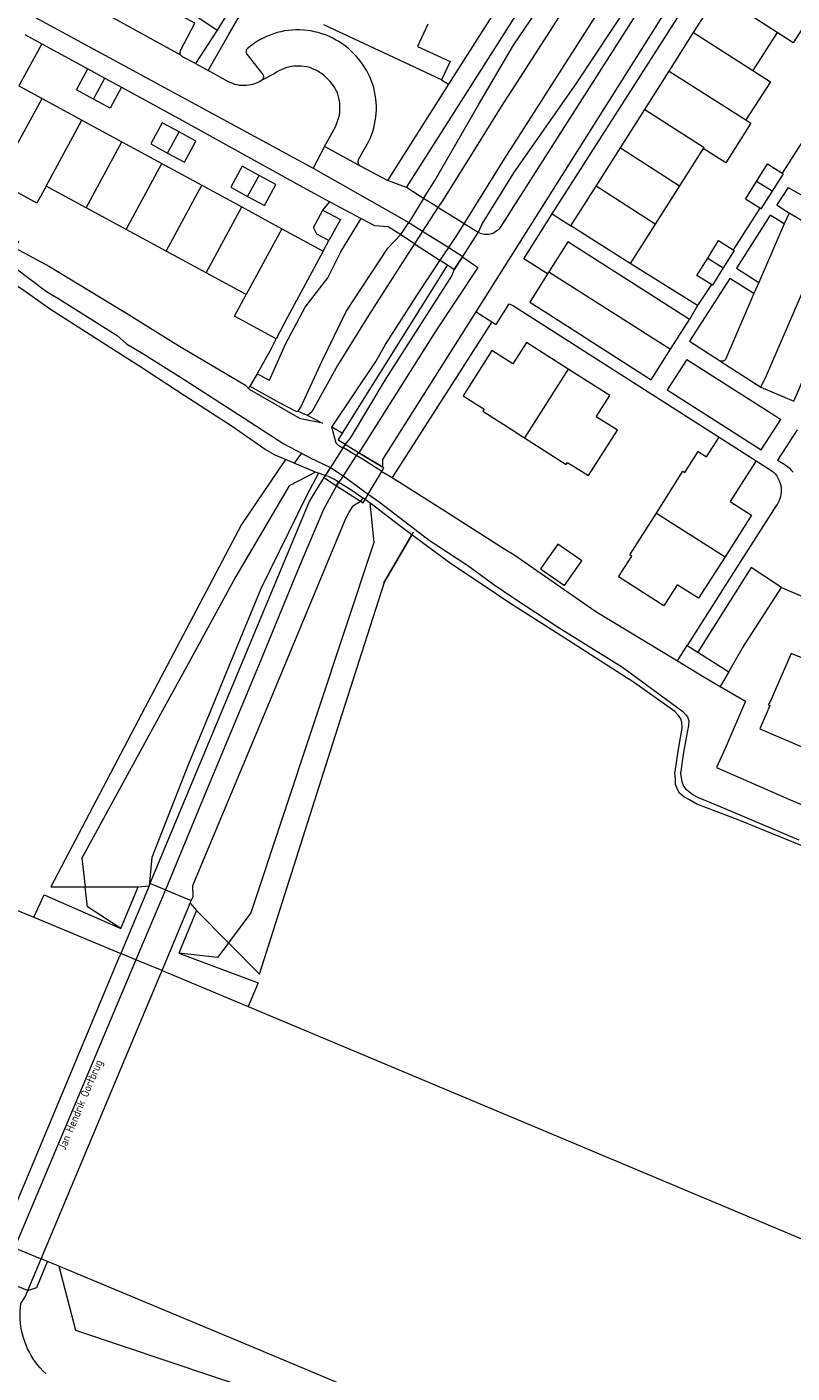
# Model space of a CAD drawing. Header units: metres. Extents: x 89888 to 94270, y 464165 to 468904.
# Tile 311 of 369: x 92939 to 93035, y 467167 to 467336. Entities that reach past the tile are written whole.
import ezdxf
from ezdxf.enums import TextEntityAlignment as Align

# ---------------------------------------------------------------- set-up
doc = ezdxf.new("R2010")
doc.units = ezdxf.units.M
for name, color, linetype, lineweight in [('B_BEBOUWINGSGRENS_0', 251, 'CONTINUOUS', 13), ('B_TUSSENMUUR_0', 251, 'CONTINUOUS', 13), ('G_GRENS_ALGEMEEN_0', 251, 'CONTINUOUS', 13), ('K_KUNSTWERKGRENS_0', 251, 'CONTINUOUS', 13), ('K_KUNSTWERKGRENS_1', 251, 'CONTINUOUS', 13), ('T_CULTUURGRENS_0', 251, 'CONTINUOUS', 13), ('T_CULTUURGRENS_1', 251, 'CONTINUOUS', 13), ('T_HEK_LIJN_0', 251, 'CONTINUOUS', 13), ('T_WALBESCHERMING_0', 251, 'CONTINUOUS', 13), ('V_WEGGRENS_0', 251, 'CONTINUOUS', 13), ('V_WEGGRENS_1', 251, 'CONTINUOUS', 13), ('W_WALBESCHERMING_LIJN_0', 251, 'CONTINUOUS', 13), ('W_WATERGRENS_0', 251, 'CONTINUOUS', 13), ('Z_KUNSTWERKNAAM_1', 251, 'CONTINUOUS', 13)]:
    doc.layers.add(name, color=color, linetype=linetype, lineweight=lineweight)
doc.styles.get("Standard").update_dxf_attribs({"font": 'isocp.shx'})

msp = doc.modelspace()

# ---------------------------------------------------------------- linework, layer by layer
at = {"layer": 'B_BEBOUWINGSGRENS_0'}
for p, q in [((93022.57, 467335.42), (93025.62, 467340.22)), ((93019.51, 467330.6), (93022.57, 467335.42)), ((93033.05, 467335.46), (93029.99, 467330.66)), ((92938.75, 467335.17), (92940.86, 467334.03)), ((92946.65, 467330.88), (92948.77, 467329.73)), ((93016.46, 467325.79), (93019.51, 467330.6)), ((92948.77, 467329.73), (92950.86, 467328.57)), ((92940.89, 467327.18), (92945.89, 467324.46)), ((93013.4, 467320.97), (93016.46, 467325.79)), ((92945.89, 467324.46), (92950.9, 467321.74)), ((92958.08, 467322.97), (92955.96, 467324.12)), ((92950.9, 467321.74), (92955.92, 467319.02)), ((93010.34, 467316.16), (93013.4, 467320.97)), ((93023.78, 467320.89), (93020.81, 467316.23)), ((92955.92, 467319.02), (92960.93, 467316.3)), ((92968.1, 467317.52), (92965.97, 467318.67)), ((92946.41, 467313.47), (92941.4, 467316.19)), ((92960.93, 467316.3), (92965.94, 467313.57)), ((93007.19, 467311.2), (93010.34, 467316.16)), ((93020.81, 467316.23), (93017.76, 467311.43)), ((92951.43, 467310.75), (92946.41, 467313.47)), ((92965.94, 467313.57), (92970.95, 467310.85)), ((92956.44, 467308.03), (92951.43, 467310.75)), ((92970.95, 467310.85), (92976.14, 467308.03)), ((93014.6, 467306.47), (93007.19, 467311.2)), ((93017.76, 467311.43), (93014.6, 467306.47)), ((92961.46, 467305.31), (92956.44, 467308.03)), ((92966.47, 467302.59), (92961.46, 467305.31)), ((93025.75, 467284.73), (93030.4, 467281.76)), ((93030.4, 467281.76), (93028.81, 467279.28))]:
    msp.add_line(p, q, dxfattribs=at)
for points in [[(93036.11, 467340.27), (93038.12, 467338.96), (93035.03, 467334.14), (93033.05, 467335.46)], [(92990.98, 467329.51), (92986.88, 467331.42), (92978.81, 467335.18), (92976.2, 467336.39)], [(92989.24, 467336.5), (92987.94, 467333.7), (92992.04, 467331.79), (92990.98, 467329.51)], [(92940.86, 467334.03), (92937.99, 467328.76), (92940.89, 467327.18)], [(92947.33, 467327.09), (92945.22, 467328.24), (92946.65, 467330.88)], [(93029.99, 467330.66), (93032.19, 467329.25), (93029.11, 467324.49)], [(92950.86, 467328.57), (92949.44, 467325.95), (92947.33, 467327.09)], [(92955.96, 467324.12), (92954.52, 467321.48), (92956.64, 467320.33)], [(93029.11, 467324.49), (93029.74, 467324.08), (93026.59, 467319.09), (93023.78, 467320.89)], [(92956.64, 467320.33), (92958.74, 467319.19), (92960.17, 467321.83), (92958.08, 467322.97)], [(92965.97, 467318.67), (92964.54, 467316.04), (92966.66, 467314.89)], [(93030.44, 467316.77), (93031.83, 467318.98), (93033.66, 467317.82)], [(92966.66, 467314.89), (92968.76, 467313.75), (92970.19, 467316.38), (92968.1, 467317.52)], [(93033.66, 467317.82), (93033.79, 467317.74), (93032.4, 467315.54)], [(92941.4, 467316.19), (92940.24, 467314.06), (92935.52, 467316.63)], [(93030.87, 467313.43), (93029.05, 467314.57), (93030.44, 467316.77)], [(93032.4, 467315.54), (93031.01, 467313.34), (93030.87, 467313.43)], [(92976.85, 467309.35), (92975.35, 467310.16), (92974.9, 467310.98), (92976.09, 467313.18)], [(92976.09, 467313.18), (92978.29, 467311.98), (92976.85, 467309.35)], [(93024.33, 467307.17), (93025.7, 467309.35), (93027.54, 467308.2)], [(92976.14, 467308.03), (92971.66, 467299.77), (92970.24, 467297.04)], [(93024.8, 467303.84), (93022.97, 467304.98), (93024.33, 467307.17)], [(93027.54, 467308.2), (93027.66, 467308.13), (93026.29, 467305.94)], [(93026.29, 467305.94), (93024.93, 467303.76), (93024.8, 467303.84)], [(92970.24, 467297.04), (92965.03, 467299.88), (92966.47, 467302.59)], [(93006.84, 467293.26), (93001.63, 467296.58), (93000, 467294.03), (92999.92, 467293.91), (92997.29, 467295.58), (92993.66, 467289.9), (92996.31, 467288.22), (92996.15, 467287.96), (92999.69, 467285.71), (93001.03, 467284.85), (93001.36, 467284.65)], [(93001.36, 467284.65), (93006.6, 467281.31), (93006.77, 467281.56), (93009.38, 467279.9), (93013.01, 467285.59), (93010.36, 467287.26), (93012.06, 467289.93), (93006.84, 467293.26)], [(93017.9, 467275.21), (93021.23, 467280.44), (93021.48, 467280.28), (93023.15, 467282.9), (93024.16, 467282.25), (93025.75, 467284.73)], [(93028.81, 467279.28), (93027.15, 467276.64), (93029.82, 467274.94), (93026.5, 467269.73)], [(93026.5, 467269.73), (93023.18, 467264.52), (93020.51, 467266.22), (93018.82, 467263.58), (93013.15, 467267.22), (93014.82, 467269.82), (93014.57, 467269.98), (93017.9, 467275.21)], [(93005.53, 467271.29), (93003.39, 467268.22), (93006.4, 467266.13), (93008.54, 467269.2), (93005.53, 467271.29)], [(93043.6, 467257.27), (93038.92, 467259.28), (93037.66, 467256.41), (93034.8, 467257.62), (93032.1, 467251.44), (93031.93, 467251.15), (93032.1, 467251.08), (93031.65, 467250), (93030.87, 467248.14), (93039.48, 467244.5), (93040.67, 467247.39)]]:
    msp.add_lwpolyline(points, dxfattribs=at)
at = {"layer": 'B_TUSSENMUUR_0'}
for p, q in [((93033.05, 467335.46), (93025.62, 467340.22)), ((93022.57, 467335.42), (93029.99, 467330.66)), ((93019.51, 467330.6), (93029.11, 467324.49)), ((92947.33, 467327.09), (92948.77, 467329.73)), ((92941.4, 467316.19), (92945.89, 467324.46)), ((92956.64, 467320.33), (92958.08, 467322.97)), ((92946.41, 467313.47), (92950.9, 467321.74)), ((93013.4, 467320.97), (93020.81, 467316.23)), ((92951.43, 467310.75), (92955.92, 467319.02)), ((92966.66, 467314.89), (92968.1, 467317.52)), ((92956.44, 467308.03), (92960.93, 467316.3)), ((93017.76, 467311.43), (93010.34, 467316.16)), ((93032.4, 467315.54), (93030.44, 467316.77)), ((92961.46, 467305.31), (92965.94, 467313.57)), ((92970.95, 467310.85), (92966.47, 467302.59)), ((93024.33, 467307.17), (93026.29, 467305.94)), ((93006.84, 467293.26), (93001.36, 467284.65)), ((93017.9, 467275.21), (93026.5, 467269.73))]:
    msp.add_line(p, q, dxfattribs=at)
for points in [[(92935.52, 467316.63), (92936.65, 467318.77), (92936.4, 467318.91), (92940.89, 467327.18)], [(93016.46, 467325.79), (93023.87, 467321.04), (93023.78, 467320.89)]]:
    msp.add_lwpolyline(points, dxfattribs=at)
at = {"layer": 'G_GRENS_ALGEMEEN_0'}
msp.add_lwpolyline([(92971.42, 467281.92), (92970.13, 467282.48), (92968.85, 467283.18), (92964.72, 467286.05), (92958.69, 467289.92), (92953.15, 467293.56), (92947.98, 467296.89), (92941.85, 467300.79), (92938.49, 467303.2), (92934.04, 467306.04), (92929.63, 467308.91), (92917.33, 467316.85), (92917.3, 467316.92), (92909.66, 467321.56)], dxfattribs=at)
at = {"layer": 'K_KUNSTWERKGRENS_0'}
for p, q in [((92977.82, 467278.63), (92978.03, 467279.1)), ((92978.03, 467279.1), (92978.1, 467279.06)), ((92981.1, 467277.11), (92980.81, 467276.7)), ((92956.35, 467227.99), (92959.58, 467226.63)), ((92952.66, 467219.21), (92950.76, 467220)), ((92955.94, 467217.85), (92952.66, 467219.21)), ((92937.43, 467183.1), (92940.77, 467181.71)), ((92939.11, 467177.75), (92940.77, 467181.71)), ((92935.77, 467179.17), (92939.11, 467177.75))]:
    msp.add_line(p, q, dxfattribs=at)
msp.add_lwpolyline([(92978.1, 467279.06), (92978.1, 467279.06), (92979.62, 467278.16), (92981.1, 467277.11)], dxfattribs=at)
at = {"layer": 'K_KUNSTWERKGRENS_1'}
for p, q in [((92988.72, 467314.64), (92986.86, 467311.64)), ((92985.85, 467310.11), (92986.86, 467311.64)), ((92993.62, 467307.38), (92995.55, 467310.37)), ((92995.55, 467310.37), (92993.8, 467311.46)), ((92990.81, 467306.89), (92991.7, 467306.32)), ((92992.57, 467305.75), (92993.6, 467307.34)), ((92993.6, 467307.34), (92993.62, 467307.38)), ((92991.7, 467306.32), (92992.57, 467305.75)), ((92978.62, 467283.41), (92977.04, 467280.92)), ((92978.89, 467283.83), (92978.62, 467283.41)), ((92978.89, 467283.83), (92980.54, 467282.81)), ((92980.61, 467282.77), (92980.54, 467282.81)), ((92983.59, 467280.95), (92980.61, 467282.77)), ((92976.4, 467279.91), (92976.23, 467279.64)), ((92977.04, 467280.92), (92976.4, 467279.91)), ((92981.78, 467277.58), (92983.48, 467280.43)), ((92983.48, 467280.43), (92983.74, 467280.86)), ((92983.74, 467280.86), (92983.59, 467280.95)), ((92976.23, 467279.64), (92977.82, 467278.63)), ((92977.82, 467278.63), (92980.81, 467276.7)), ((92981.38, 467276.91), (92981.78, 467277.58)), ((92954.31, 467228.49), (92950.76, 467220)), ((92954.42, 467228.78), (92954.31, 467228.49)), ((92955.94, 467217.85), (92959.48, 467226.31)), ((92959.48, 467226.31), (92959.58, 467226.63))]:
    msp.add_line(p, q, dxfattribs=at)
for points in [[(92990.52, 467313.51), (92990.35, 467313.62), (92988.72, 467314.64)], [(92993.8, 467311.46), (92993.69, 467311.53), (92990.52, 467313.51)], [(92985.85, 467310.11), (92987.46, 467309.07), (92987.6, 467308.97)], [(92987.6, 467308.97), (92990.76, 467306.92), (92990.81, 467306.89)], [(92980.81, 467276.7), (92981.13, 467276.5), (92981.38, 467276.91)], [(92956.35, 467227.99), (92956.25, 467228.03), (92954.42, 467228.78)], [(92950.76, 467220), (92950.49, 467219.36), (92935.63, 467183.85)], [(92940.77, 467181.71), (92955.66, 467217.19), (92955.94, 467217.85)]]:
    msp.add_lwpolyline(points, dxfattribs=at)
at = {"layer": 'T_CULTUURGRENS_0'}
for p, q in [((92966.96, 467291.12), (92970.61, 467289.06)), ((92973.01, 467287.97), (92974.14, 467287.46)), ((92978.51, 467285.21), (92977.23, 467285.99)), ((92972.49, 467281.46), (92971.42, 467281.92)), ((92973.4, 467282.72), (92972.49, 467281.46)), ((92975.16, 467280.32), (92972.49, 467281.46)), ((92975.54, 467280.19), (92975.16, 467280.32)), ((92976.4, 467279.91), (92975.54, 467280.19)), ((92987.24, 467272.49), (92983.74, 467266.47)), ((92987.25, 467272.49), (92987.24, 467272.49)), ((92950.79, 467223.14), (92952.94, 467228.35)), ((92960.27, 467225.37), (92958.04, 467220.03))]:
    msp.add_line(p, q, dxfattribs=at)
for points in [[(92988.72, 467314.64), (92990.09, 467316.82), (92995.6, 467326.39), (93000, 467333.85), (93004.95, 467341.22), (93011.71, 467351.33), (93018.81, 467362.59), (93026.31, 467373.84)], [(93034.6, 467371.76), (93034.6, 467371.61), (93034.39, 467370.84), (93033.8, 467369.13), (93032.94, 467367.59), (93029.51, 467362.09), (93022.66, 467351.57), (93014.78, 467339.59), (93007.81, 467329.02), (93000, 467317.87), (92999.31, 467316.78), (92996.05, 467311.48), (92995.55, 467310.37)], [(92971.41, 467296.36), (92973.89, 467301.03), (92976.7, 467304.7), (92978.34, 467307.93), (92980.88, 467312.14)], [(92973.01, 467287.97), (92973.35, 467288.49), (92976.02, 467294.3), (92979.01, 467300.45), (92984.22, 467308.41), (92985.85, 467310.11)], [(92992.57, 467305.75), (92992.26, 467305), (92983.99, 467292.05), (92979.52, 467284.59), (92978.89, 467283.83)], [(92967.84, 467292.67), (92969.39, 467291.88), (92971.41, 467296.36)], [(92970.61, 467289.06), (92972.77, 467287.94), (92973.01, 467287.97)], [(92975.16, 467280.32), (92971.88, 467278.63), (92965.18, 467267.26), (92959.65, 467257.14), (92955.75, 467250), (92945.89, 467231.95), (92946.31, 467228.36)], [(92975.54, 467280.19), (92974.09, 467277.46), (92968.32, 467265.72), (92963.93, 467255.09), (92961.84, 467250), (92959.13, 467243.45), (92954.65, 467232.02), (92954.31, 467228.49)], [(92981.97, 467276.49), (92982.49, 467271.53), (92975.34, 467250), (92974.93, 467248.76)], [(92981.38, 467276.91), (92981.15, 467277.07), (92981.1, 467277.11)], [(92981.97, 467276.49), (92981.91, 467276.54), (92981.38, 467276.91)], [(92987.24, 467272.49), (92985.58, 467273.74), (92982.13, 467276.38), (92981.97, 467276.49)], [(93039.63, 467232.07), (93028.15, 467236.75), (93022.96, 467238.73), (93022.05, 467239.25), (93021.32, 467239.65), (93020.79, 467240.09), (93020.58, 467240.46), (93020.28, 467241.19), (93020.28, 467241.84), (93020.23, 467242.57), (93020.76, 467246.12), (93021.03, 467247.75), (93021.11, 467248.32), (93021.1, 467249.01), (93020.97, 467249.42), (93020.68, 467249.82), (93020.23, 467250.34), (93015.15, 467253.91), (93005.84, 467259.88), (93000, 467263.61), (92999.8, 467263.73), (92995.8, 467266.43), (92992.22, 467268.78), (92989.03, 467271.15), (92987.25, 467272.49)], [(92974.93, 467248.76), (92967.07, 467225.09), (92964.26, 467221.33)], [(92964.26, 467221.33), (92964.08, 467221.09), (92962.9, 467219.51), (92958.04, 467220.03)], [(92958.04, 467220.03), (92967.97, 467216.3), (92966.75, 467213.37)], [(92939.11, 467177.75), (92940.23, 467178.11), (92941.59, 467181.37)], [(92942.98, 467180.79), (92945.08, 467172.79), (92991.02, 467157.35), (92997.97, 467152.48)]]:
    msp.add_lwpolyline(points, dxfattribs=at)
at = {"layer": 'T_CULTUURGRENS_1'}
msp.add_line((92991.7, 467306.32), (92978.51, 467285.21), dxfattribs=at)
msp.add_lwpolyline([(92978.51, 467285.21), (92978, 467284.38), (92978.89, 467283.83)], dxfattribs=at)
at = {"layer": 'T_HEK_LIJN_0'}
for p, q in [((93023.06, 467301.22), (93014.6, 467306.47)), ((92969.67, 467295.88), (92967.84, 467292.67)), ((92967.84, 467292.67), (92966.96, 467291.12)), ((92966.96, 467291.12), (92966.78, 467290.81)), ((92983.74, 467266.47), (92987.25, 467272.49)), ((92987.25, 467272.49), (92987.45, 467272.85)), ((92946.31, 467228.36), (92952.94, 467228.35)), ((92952.94, 467228.35), (92954.31, 467228.49)), ((92959.48, 467226.31), (92960.27, 467225.37)), ((92960.27, 467225.37), (92964.26, 467221.33))]:
    msp.add_line(p, q, dxfattribs=at)
for points in [[(92971.42, 467281.92), (92965.89, 467273.77), (92953.38, 467250), (92941.98, 467228.36), (92946.31, 467228.36)], [(92978.53, 467250), (92983.8, 467266.53), (92983.74, 467266.47)], [(92964.26, 467221.33), (92968.15, 467217.4), (92978.53, 467250)]]:
    msp.add_lwpolyline(points, dxfattribs=at)
at = {"layer": 'T_WALBESCHERMING_0'}
msp.add_lwpolyline([(93275.39, 467039.53), (93225.65, 467062.46), (93209.55, 467069.17), (93000, 467156.96), (92966.8, 467170.87)], dxfattribs=at)
at = {"layer": 'V_WEGGRENS_0'}
for p, q in [((92995.32, 467300.41), (93040.91, 467372.9)), ((93004.85, 467312.7), (93029.57, 467351.48)), ((92954.54, 467341.34), (92962.84, 467335.74)), ((92964.22, 467335.06), (92967.31, 467340.43)), ((92962.84, 467335.74), (92960.12, 467331.55)), ((92940.86, 467334.03), (92946.65, 467330.88)), ((92961.71, 467330.68), (92964.22, 467335.06)), ((92991.86, 467328.95), (92984.2, 467316.87)), ((92990.98, 467329.51), (92991.86, 467328.95)), ((93037, 467323.05), (93033.66, 467317.82)), ((92976.31, 467321.13), (92974.86, 467318.44)), ((92980.81, 467318.68), (92976.31, 467321.13)), ((92984.2, 467316.87), (92980.81, 467318.68)), ((92974.86, 467318.44), (92986.86, 467311.64)), ((92986.57, 467316.01), (92984.2, 467316.87)), ((92973.57, 467316.04), (92976.96, 467314.23)), ((92988.72, 467314.64), (92986.57, 467316.01)), ((93034.4, 467316.02), (93044.68, 467310.22)), ((92976.09, 467313.18), (92976.96, 467314.23)), ((92976.96, 467314.23), (92980.88, 467312.14)), ((93001.27, 467307.09), (93004.85, 467312.7)), ((93004.85, 467312.7), (93007.19, 467311.2)), ((93030.87, 467313.43), (93027.54, 467308.2)), ((93034.54, 467312.81), (93033.93, 467311.46)), ((92984.27, 467311.14), (92985.85, 467310.11)), ((93033.93, 467311.46), (93030.74, 467304.11)), ((92976.14, 467308.03), (92976.85, 467309.35)), ((93006.78, 467309.21), (93004.42, 467305.46)), ((93022.03, 467299.47), (93006.78, 467309.21)), ((92993.6, 467307.34), (92992.57, 467305.75)), ((92993.62, 467307.38), (92993.6, 467307.34)), ((92993.6, 467307.34), (92993.6, 467307.34)), ((93004.25, 467305.19), (93001.27, 467307.09)), ((93004.42, 467305.46), (93004.25, 467305.19)), ((93004.42, 467305.46), (93019.67, 467295.75)), ((93024.8, 467303.84), (93023.06, 467301.22)), ((93030.74, 467304.11), (93030.11, 467302.74)), ((92995.32, 467300.41), (92997.27, 467299.16)), ((93023.06, 467301.22), (93022.03, 467299.47)), ((92997.27, 467299.16), (92984.76, 467279.64)), ((93019.67, 467295.75), (93022.03, 467299.47)), ((92969.67, 467295.88), (92970.24, 467297.04)), ((93025.86, 467294.29), (93031.01, 467290.98)), ((92980.54, 467282.81), (92980.61, 467282.77)), ((92980.61, 467282.77), (92983.59, 467280.95)), ((92980.61, 467282.77), (92980.61, 467282.77)), ((92976.23, 467279.64), (92974.4, 467276.74)), ((93033.59, 467265.88), (93049.41, 467259.05)), ((93020.55, 467256.7), (93021.76, 467258.6)), ((93021.76, 467258.6), (93023.09, 467257.76)), ((93023.09, 467257.76), (93026.98, 467255.31)), ((93026.98, 467255.31), (93025.91, 467253.48))]:
    msp.add_line(p, q, dxfattribs=at)
for points in [[(92846.84, 467395.39), (92847.13, 467395.43), (92847.41, 467395.45), (92847.7, 467395.45), (92847.99, 467395.42), (92848.27, 467395.38), (92848.55, 467395.32), (92848.83, 467395.23), (92849.1, 467395.13), (92880.04, 467379.86), (92905.39, 467363.91), (92929.09, 467343.28), (92974.86, 467318.44)], [(92986.57, 467316.01), (93000, 467337.11), (93024.91, 467376.24)], [(92986.38, 467370.58), (92988.05, 467373.27), (92986.88, 467374.02), (92983.28, 467368.3), (92977.59, 467359.4), (92971.66, 467349.98), (92962.84, 467335.74)], [(93036.43, 467370.92), (93035.39, 467369.29), (93018.06, 467342.04), (93000, 467313.63), (92998.32, 467310.98), (92998.18, 467310.82), (92998.02, 467310.66), (92997.85, 467310.52), (92997.66, 467310.4), (92997.47, 467310.3), (92997.26, 467310.22), (92997.05, 467310.16), (92996.83, 467310.13), (92996.61, 467310.11), (92996.39, 467310.12), (92996.18, 467310.15), (92995.96, 467310.2), (92995.75, 467310.27), (92995.55, 467310.37)], [(93012.84, 467362.02), (93000, 467341.78), (92991.86, 467328.95)], [(92958.3, 467332.59), (92958.25, 467332.69), (92958.21, 467332.79), (92958.2, 467332.89), (92958.21, 467333), (92958.23, 467333.1), (92958.27, 467333.2), (92960.04, 467336.63), (92950.94, 467341.54), (92944.55, 467345.59), (92942.49, 467342.43), (92942.46, 467342.38), (92942.42, 467342.34), (92942.38, 467342.29), (92942.33, 467342.25), (92942.28, 467342.22), (92942.23, 467342.19), (92942.18, 467342.16), (92942.11, 467342.14)], [(92958.3, 467332.59), (92948.56, 467337.95), (92942.11, 467342.14)], [(92980.81, 467318.68), (92980.72, 467318.76), (92980.64, 467318.84), (92980.58, 467318.94), (92980.54, 467319.05), (92980.52, 467319.17), (92980.52, 467319.28), (92980.54, 467319.4), (92980.58, 467319.51), (92981.81, 467321.74), (92982.01, 467322.16), (92982.18, 467322.59), (92982.34, 467323.03), (92982.47, 467323.47), (92982.58, 467323.91), (92982.67, 467324.37), (92982.73, 467324.83), (92982.78, 467325.28), (92982.8, 467325.75), (92982.8, 467326.21), (92982.78, 467326.67), (92982.74, 467327.13), (92982.67, 467327.59), (92982.58, 467328.04), (92982.47, 467328.49), (92982.34, 467328.93), (92982.19, 467329.36), (92982.01, 467329.79), (92981.82, 467330.21), (92981.61, 467330.62), (92981.37, 467331.02), (92981.12, 467331.41), (92980.85, 467331.78), (92980.56, 467332.14), (92980.26, 467332.49), (92979.94, 467332.82), (92979.6, 467333.15), (92979.25, 467333.46), (92978.88, 467333.76), (92978.5, 467334.04), (92978.1, 467334.3), (92977.69, 467334.54), (92977.27, 467334.76), (92976.85, 467334.96), (92976.41, 467335.14), (92975.96, 467335.29), (92975.51, 467335.43), (92975.05, 467335.54), (92974.59, 467335.63), (92974.12, 467335.7), (92973.65, 467335.74), (92973.18, 467335.77), (92972.7, 467335.77), (92972.23, 467335.74), (92971.76, 467335.7), (92971.29, 467335.63), (92970.83, 467335.53), (92970.37, 467335.42), (92969.92, 467335.28), (92969.47, 467335.12), (92969.04, 467334.94), (92968.61, 467334.74), (92968.19, 467334.52), (92967.79, 467334.28), (92967.39, 467334.02), (92967.01, 467333.74), (92966.64, 467333.44), (92966.57, 467333.37), (92966.52, 467333.29), (92966.48, 467333.2), (92966.46, 467333.1), (92966.46, 467333), (92966.48, 467332.9), (92966.52, 467332.81), (92966.57, 467332.73), (92968.55, 467330.19), (92968.61, 467330.1), (92968.65, 467330.01), (92968.66, 467329.91), (92968.65, 467329.8), (92968.63, 467329.71), (92968.58, 467329.61), (92968.52, 467329.53), (92968.44, 467329.47)], [(92960.12, 467331.55), (92959.98, 467331.63), (92958.51, 467332.4), (92958.46, 467332.43), (92958.41, 467332.47), (92958.37, 467332.5), (92958.33, 467332.55), (92958.3, 467332.59)], [(92960.12, 467331.55), (92961.41, 467330.84), (92961.71, 467330.68)], [(92968.44, 467329.47), (92968.2, 467329.31), (92967.94, 467329.17), (92967.67, 467329.06), (92967.39, 467328.96), (92967.11, 467328.88), (92966.82, 467328.83), (92966.53, 467328.79), (92966.24, 467328.78), (92965.95, 467328.78), (92965.66, 467328.81), (92965.37, 467328.86), (92965.08, 467328.93), (92964.81, 467329.03), (92964.54, 467329.14), (92964.27, 467329.27), (92961.71, 467330.68)], [(92976.31, 467321.13), (92977.71, 467323.69), (92978.16, 467325.09), (92978.21, 467325.44), (92978.23, 467325.79), (92978.23, 467326.15), (92978.21, 467326.5), (92978.17, 467326.85), (92978.1, 467327.2), (92978.02, 467327.54), (92977.92, 467327.88), (92977.76, 467328.19), (92977.59, 467328.5), (92977.4, 467328.79), (92977.19, 467329.08), (92976.97, 467329.35), (92976.73, 467329.61), (92976.48, 467329.85), (92976.21, 467330.08), (92975.93, 467330.29), (92975.63, 467330.48), (92975.33, 467330.66), (92975.02, 467330.82), (92974.71, 467330.94), (92974.4, 467331.05), (92974.08, 467331.13), (92973.75, 467331.19), (92973.43, 467331.23), (92973.1, 467331.24), (92972.77, 467331.24), (92972.44, 467331.22), (92972.11, 467331.17), (92971.79, 467331.1), (92971.47, 467331.01), (92971.16, 467330.9), (92970.86, 467330.77), (92970.56, 467330.62), (92970.28, 467330.46), (92970.01, 467330.27), (92968.44, 467329.47)], [(92950.86, 467328.57), (92958.49, 467324.4), (92973.57, 467316.04)], [(93034.4, 467316.02), (93032.99, 467313.82), (93034.54, 467312.81)], [(92980.88, 467312.14), (92982.56, 467311.24), (92984.27, 467311.14)], [(93033.93, 467311.46), (93032.18, 467312.54), (93027.94, 467305.88), (93030.74, 467304.11)], [(93039.31, 467310.03), (93038.76, 467310.29), (93034.54, 467312.81)], [(93031.01, 467290.98), (93031.68, 467292.45), (93039.31, 467310.03)], [(92993.6, 467307.34), (92995.5, 467305.99), (92990.25, 467298.04), (92980.61, 467282.77)], [(93031.01, 467290.98), (93035.11, 467289.22), (93043.3, 467308.15)], [(93004.25, 467305.19), (93002.05, 467301.63), (93003.95, 467300.44), (93017.24, 467291.92), (93019.67, 467295.75)], [(93030.11, 467302.74), (93027.12, 467304.6), (93022.04, 467296.75), (93025.79, 467294.34), (93025.86, 467294.29)], [(93030.11, 467302.74), (93026.56, 467294.47), (93026.5, 467294.4), (93026.43, 467294.33), (93026.34, 467294.28), (93026.25, 467294.24), (93026.15, 467294.23), (93026.05, 467294.23), (93025.95, 467294.25), (93025.86, 467294.29)], [(92983.59, 467280.95), (92983.59, 467281.91), (92995.32, 467300.41)], [(92997.27, 467299.16), (92997.81, 467298.82), (92999.46, 467301.44)], [(92999.46, 467301.44), (92999.75, 467301.32), (93000, 467301.16), (93025.75, 467284.73)], [(93021.71, 467294.46), (93019.27, 467290.65), (93030.45, 467283.52), (93031.05, 467283.14), (93033.5, 467286.95)], [(93021.71, 467294.46), (93032.74, 467287.42), (93033.5, 467286.95)], [(93035.53, 467285.64), (93033.09, 467281.84), (93033.77, 467281.41), (93034.05, 467281.23), (93034.32, 467281.03), (93034.57, 467280.81), (93034.81, 467280.58), (93035.03, 467280.33)], [(93030.4, 467281.76), (93032.38, 467280.5), (93032.58, 467280.32), (93032.77, 467280.11), (93032.94, 467279.9), (93033.09, 467279.67), (93033.22, 467279.43), (93033.33, 467279.17), (93033.41, 467278.91), (93033.48, 467278.65), (93033.52, 467278.38), (93033.54, 467278.1), (93033.54, 467277.83), (93033.51, 467277.55), (93033.46, 467277.28), (93033.39, 467277.02), (93033.29, 467276.76), (93033.17, 467276.51), (93033.04, 467276.28), (93032.88, 467276.05), (93028.17, 467268.66), (93021.76, 467258.6)], [(92978.03, 467279.1), (92977.45, 467279.44), (92976.79, 467279.78), (92976.4, 467279.91)], [(92977.82, 467278.63), (92976.19, 467275.64), (92973.14, 467268.48), (92967.82, 467255.56), (92961.29, 467239.92), (92956.35, 467227.99)], [(92974.4, 467276.74), (92963.26, 467250), (92954.42, 467228.78)], [(92959.58, 467226.63), (92959.84, 467227.15), (92959.81, 467228.53), (92968.76, 467250), (92978.95, 467274.43), (92979.39, 467275.32), (92979.94, 467276.15), (92980.81, 467276.7)], [(93033.59, 467265.88), (93029.77, 467268.37), (93024.85, 467260.55), (93023.09, 467257.76)], [(93026.98, 467255.31), (93028.64, 467258.22), (93033.59, 467265.88)], [(92950.79, 467223.14), (92946.61, 467225.84), (92946.36, 467227.97), (92946.31, 467228.36)], [(92939.86, 467224.53), (92941.15, 467227.35), (92950.79, 467223.14)], [(92941.35, 467167.35), (92941.01, 467167.68), (92940.68, 467168.04), (92940.37, 467168.41), (92940.07, 467168.79), (92939.8, 467169.19), (92939.54, 467169.6), (92939.31, 467170.02), (92939.09, 467170.45), (92938.9, 467170.9), (92938.73, 467171.35), (92938.57, 467171.8), (92938.45, 467172.27), (92938.34, 467172.74), (92938.25, 467173.22), (92938.19, 467173.7), (92938.15, 467174.18), (92938.14, 467174.66), (92938.15, 467175.15), (92938.18, 467175.63), (92938.23, 467176.11), (92938.76, 467176.94), (92939.11, 467177.75)]]:
    msp.add_lwpolyline(points, dxfattribs=at)
at = {"layer": 'V_WEGGRENS_1'}
for p, q in [((92986.86, 467311.64), (92988.6, 467310.54)), ((92988.6, 467310.54), (92991.87, 467308.48)), ((92991.87, 467308.48), (92993.62, 467307.38)), ((92980.28, 467282.42), (92978.62, 467279.85)), ((92980.54, 467282.81), (92980.28, 467282.42)), ((92978.62, 467279.85), (92978.1, 467279.06)), ((92978.1, 467279.06), (92977.82, 467278.63)), ((92956.35, 467227.99), (92952.66, 467219.21)), ((92952.66, 467219.21), (92937.43, 467183.1))]:
    msp.add_line(p, q, dxfattribs=at)
at = {"layer": 'W_WALBESCHERMING_LIJN_0'}
for p, q in [((92980.28, 467282.42), (92978.7, 467283.4)), ((92983.48, 467280.43), (92984.76, 467279.64))]:
    msp.add_line(p, q, dxfattribs=at)
for points in [[(92922.92, 467317.82), (92928.11, 467314.9), (92928.18, 467314.14), (92929, 467314.12), (92932.96, 467311.92), (92937.93, 467309.23), (92937.48, 467308.46), (92941.84, 467306.11), (92951.82, 467300.05), (92957.39, 467296.59), (92958.54, 467295.87), (92966.4, 467291.24)], [(92983.48, 467280.43), (92981.05, 467281.94), (92980.28, 467282.42)], [(92984.76, 467279.64), (92991.37, 467275.49), (92998.91, 467270.68), (93000.01, 467270.01), (93010.3, 467262.87), (93020.55, 467256.7)], [(93020.55, 467256.7), (93023.97, 467254.6), (93025.91, 467253.48)], [(93025.91, 467253.48), (93029.06, 467251.64), (93026.51, 467245.71), (93025.44, 467243.29), (93034.52, 467239.36), (93045.39, 467234.71)]]:
    msp.add_lwpolyline(points, dxfattribs=at)
at = {"layer": 'W_WATERGRENS_0'}
for p, q in [((92990.52, 467313.51), (92988.6, 467310.54)), ((92988.6, 467310.54), (92987.6, 467308.97)), ((92990.81, 467306.89), (92991.87, 467308.48)), ((92966.4, 467291.24), (92966.78, 467290.81)), ((92974.14, 467287.46), (92976.06, 467286.46)), ((92978.7, 467283.4), (92978.62, 467283.41)), ((92978.62, 467279.85), (92981.78, 467277.58)), ((92939.86, 467224.53), (92950.76, 467220)), ((92955.94, 467217.85), (92966.75, 467213.37)), ((92941.59, 467181.37), (92940.77, 467181.71)), ((92942.98, 467180.79), (92941.59, 467181.37)), ((92966.8, 467170.87), (92942.98, 467180.79))]:
    msp.add_line(p, q, dxfattribs=at)
for points in [[(93012.48, 467340.97), (93022.85, 467357.03), (93030.8, 467369.62), (93031.71, 467371.2), (93032.21, 467372.21), (93032.46, 467373.39), (93032.51, 467373.91), (93032.43, 467374.2), (93032.02, 467374.41), (93031.46, 467374.66), (93030.89, 467375.07), (93030.32, 467375.24), (93030.04, 467375.2), (93029.63, 467374.92), (93025.67, 467368.77), (93014.94, 467352.05), (93006.85, 467339.22), (93000, 467328.53), (92998.67, 467326.48), (92995.11, 467320.76), (92991.07, 467314.35), (92990.52, 467313.51)], [(92873.94, 467346.6), (92876.73, 467344.92), (92882.66, 467340.7), (92886.68, 467338.42), (92889.51, 467336.43), (92891.57, 467335.18), (92897.84, 467331.38), (92903.15, 467327.95), (92910.76, 467322.93), (92916.27, 467319.47), (92923.7, 467314.85), (92929.45, 467311.18), (92937.51, 467305.93), (92941.44, 467302.99), (92942.89, 467302.12), (92950.33, 467297.44), (92951.47, 467296.42), (92953.53, 467295.21), (92958.7, 467291.95), (92965.52, 467287.57), (92969.31, 467285.08), (92971.2, 467283.9), (92973.4, 467282.72)], [(92993.8, 467311.46), (92999.09, 467319.95), (93000, 467321.36), (93012.48, 467340.97)], [(92709.32, 467319.75), (92736.34, 467309.49), (92877.9, 467250), (92886.74, 467246.28), (92939.86, 467224.53)], [(92991.87, 467308.48), (92992.79, 467309.86), (92993.8, 467311.46)], [(92987.6, 467308.97), (92986.42, 467307.16), (92981.81, 467299.96), (92977.94, 467293.69), (92974.72, 467287.91), (92974.38, 467287.6), (92974.14, 467287.46)], [(92977.23, 467285.99), (92982.73, 467294.22), (92983.94, 467296.35), (92987.94, 467302.59), (92990.81, 467306.89)], [(92976.06, 467286.46), (92973.29, 467287.03), (92966.89, 467290.68), (92966.78, 467290.81)], [(92978.62, 467283.41), (92978.43, 467283.42), (92978.04, 467283.67), (92977.75, 467283.96), (92977.23, 467285.99)], [(92973.4, 467282.72), (92974.57, 467282.09), (92977.04, 467280.92)], [(92977.04, 467280.92), (92977.05, 467280.92), (92978.01, 467280.28), (92978.62, 467279.85)], [(92981.78, 467277.58), (92983.15, 467276.6), (92989.43, 467271.81), (92994.25, 467268.61), (92997.52, 467266.25), (93000, 467264.57), (93005.7, 467260.8), (93013.65, 467255.88), (93021.23, 467250.34), (93021.6, 467249.9), (93021.81, 467249.65), (93021.98, 467249.17), (93021.94, 467248.56), (93021.29, 467245.25), (93020.91, 467242.56), (93020.99, 467242.03), (93021.08, 467241.55), (93021.29, 467240.98), (93021.58, 467240.61), (93021.82, 467240.41), (93022.48, 467239.93), (93023.05, 467239.61), (93026.49, 467238.18), (93035.77, 467234.25)], [(92966.75, 467213.37), (93000, 467199.4), (93245.52, 467096.23)]]:
    msp.add_lwpolyline(points, dxfattribs=at)

# ---------------------------------------------------------------- texts
at = {"layer": 'Z_KUNSTWERKNAAM_1', "linetype": 'Continuous'}
msp.add_text('Jan Hendrik Oortbrug', height=1, rotation=67, dxfattribs=at).set_placement((92945.83, 467200.98), align=Align.MIDDLE)

doc.saveas('drawing.dxf')
